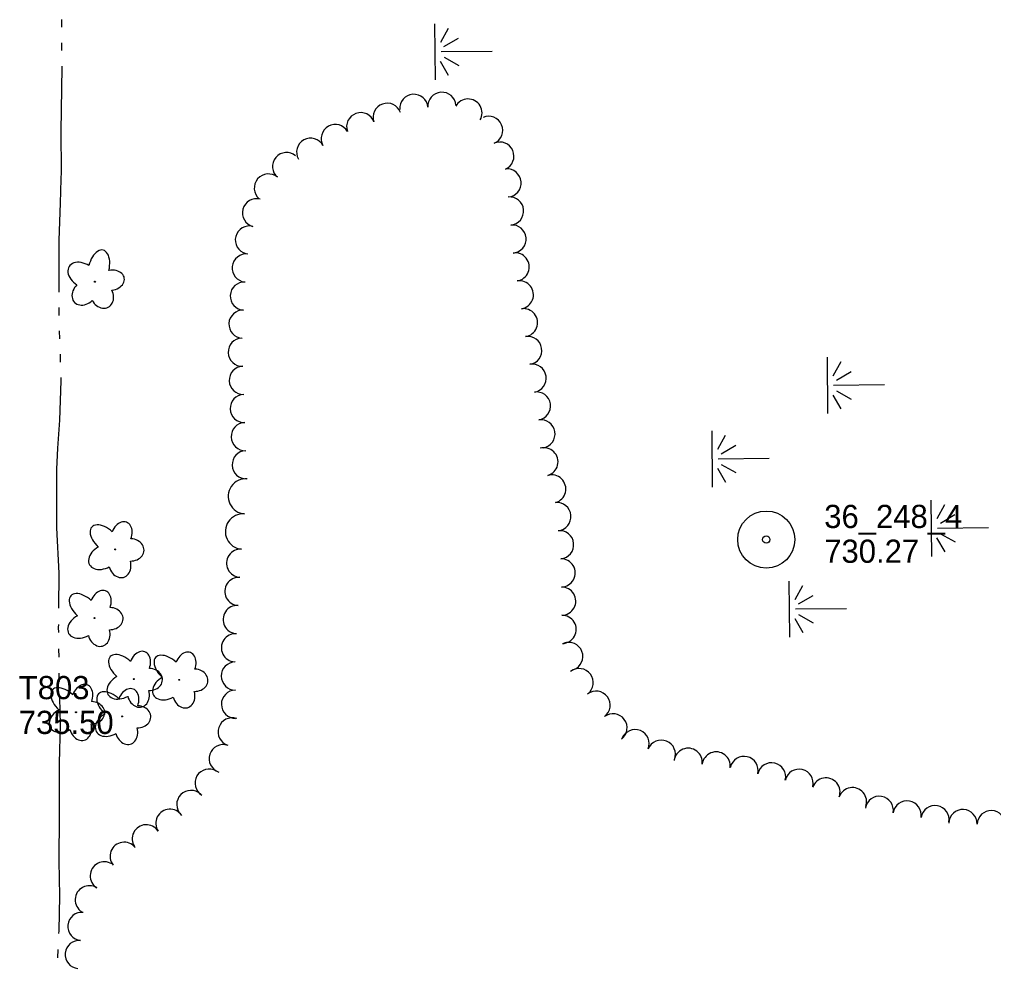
# Model space of a CAD drawing. Extents: x 589250 to 1188077, y 162953 to 363065.
# Drawn here: x 594436.6 to 594688.6, y 165345.6 to 165591.2 of the extents above; entities that cross this region are included whole.
import ezdxf

# ---------------------------------------------------------------- set-up
doc = ezdxf.new("R2010")
doc.units = 0
for name, color, linetype in [('E_LAND_TreeLine_P', 7, 'Continuous'), ('E_LAND_Vegetation', 7, 'Continuous'), ('E_MAP_Control', 7, 'Continuous'), ('E_MAP_PassPoints', 7, 'Continuous'), ('E_WTR_FlowLine', 7, 'Continuous'), ('E_WTR_Wetland', 7, 'Continuous')]:
    doc.layers.add(name, color=color, linetype=linetype)

# ---------------------------------------------------------------- blocks, each defined once
blk = doc.blocks.new('POINT_DISPLAY')
blk.add_line((0, 0), (0, 0))

msp = doc.modelspace()

# ---------------------------------------------------------------- linework, layer by layer
at = {"layer": 'E_LAND_TreeLine_P'}
for centre, radius, start, end in [((594545.9, 165568.72), 3.64, 4.1657, 184.1657), ((594538.64, 165568.19), 3.64, 4.1657, 184.1657), ((594552.65, 165566.97), 3.64, 330.7709, 150.7709), ((594531.75, 165565.88), 3.64, 19.596, 199.596), ((594524.89, 165563.44), 3.64, 19.596, 199.596), ((594557.99, 165562.5), 3.64, 293.4373, 113.4373), ((594518.31, 165560.38), 3.64, 29.1882, 209.1882), ((594511.96, 165556.83), 3.64, 29.1882, 209.1882), ((594560.89, 165555.82), 3.64, 293.4373, 113.4373), ((594505.72, 165553.13), 3.64, 49.7166, 229.7166), ((594562.76, 165548.88), 3.64, 275.0714, 95.0714), ((594501.01, 165547.58), 3.64, 49.7166, 229.7166), ((594497.96, 165541.16), 3.64, 75.1609, 255.1609), ((594563.41, 165541.63), 3.64, 275.0714, 95.0714), ((594496.1, 165534.12), 3.64, 75.1609, 255.1609), ((594564.05, 165534.38), 3.64, 275.0714, 95.0714), ((594495.3, 165526.88), 3.64, 83.8263, 263.8263), ((594564.87, 165527.15), 3.64, 278.4751, 98.4751), ((594494.8, 165519.62), 3.64, 87.1797, 267.1797), ((594565.94, 165519.94), 3.64, 278.4751, 98.4751), ((594494.44, 165512.35), 3.64, 87.1797, 267.1797), ((594567.01, 165512.74), 3.64, 278.4751, 98.4751), ((594494.26, 165505.08), 3.64, 92.0296, 272.0296), ((594568.11, 165505.55), 3.64, 279.0086, 99.0086), ((594569.25, 165498.36), 3.64, 279.0086, 99.0086), ((594494.52, 165497.8), 3.64, 92.0296, 272.0296), ((594494.77, 165490.53), 3.64, 92.0296, 272.0296), ((594570.39, 165491.17), 3.64, 279.0086, 99.0086), ((594495.03, 165483.25), 3.64, 92.0296, 272.0296), ((594571.53, 165483.97), 3.64, 279.0086, 99.0086), ((594495.29, 165475.97), 3.64, 92.0296, 272.0296), ((594572.29, 165476.73), 3.65, 286.0338, 106.0338), ((594495.18, 165467.78), 4.56, 85.3419, 265.3419), ((594574.31, 165469.71), 3.65, 286.0338, 106.0338), ((594575.64, 165462.55), 3.65, 275.5855, 95.5855), ((594494.44, 165458.69), 4.56, 85.3419, 265.3419), ((594576.35, 165455.28), 3.65, 275.5855, 95.5855), ((594493.85, 165450.5), 3.65, 86.4954, 266.4954), ((594576.74, 165447.99), 3.65, 271.0775, 91.0775), ((594493.4, 165443.2), 3.65, 86.4954, 266.4954), ((594576.88, 165440.68), 3.65, 271.0775, 91.0775), ((594492.95, 165435.91), 3.65, 86.4954, 266.4954), ((594577.01, 165433.37), 3.65, 271.0775, 91.0775), ((594492.51, 165428.62), 3.65, 86.4954, 266.4954), ((594578.72, 165426.37), 3.65, 290.6707, 110.6707), ((594492.47, 165421.31), 3.65, 90.34, 270.34), ((594581.4, 165419.59), 3.65, 306.8606, 126.8606), ((594492.51, 165414), 3.65, 90.34, 270.34), ((594585.79, 165413.74), 3.65, 306.8606, 126.8606), ((594590.17, 165407.89), 3.65, 306.8606, 126.8606), ((594491.66, 165406.84), 3.65, 71.4423, 251.4423), ((594595.88, 165403.78), 3.65, 338.2278, 158.2278), ((594489.34, 165399.91), 3.65, 71.4423, 251.4423), ((594602.67, 165401.07), 3.65, 338.2278, 158.2278), ((594609.61, 165398.98), 3.65, 352.5227, 172.5227), ((594616.86, 165398.03), 3.65, 352.5227, 172.5227), ((594624.07, 165396.87), 3.65, 346.8384, 166.8384), ((594631.18, 165395.21), 3.65, 346.8384, 166.8384), ((594485.68, 165393.59), 3.65, 59.3373, 239.3373), ((594638.3, 165393.55), 3.65, 346.8384, 166.8384), ((594645.24, 165391.29), 3.65, 340.0417, 160.0417), ((594480.96, 165388.07), 3.65, 45.8282, 225.8282), ((594652.11, 165388.79), 3.65, 340.0417, 160.0417), ((594659.04, 165386.55), 3.65, 350.5092, 170.5092), ((594666.25, 165385.34), 3.65, 350.5092, 170.5092), ((594475.55, 165383.21), 3.65, 33.5038, 213.5038), ((594673.46, 165384.14), 3.65, 350.5092, 170.5092), ((594680.69, 165383.13), 3.65, 357.7014, 177.7014), ((594687.99, 165382.84), 3.65, 357.7014, 177.7014), ((594469.45, 165379.18), 3.65, 33.5038, 213.5038), ((594463.71, 165374.66), 3.65, 38.8794, 218.8794), ((594458.56, 165369.6), 3.65, 57.9229, 237.9229), ((594454.68, 165363.4), 3.65, 57.9229, 237.9229), ((594452.79, 165356.53), 3.65, 84.488, 264.488), ((594452.09, 165349.26), 3.65, 84.488, 264.488)]:
    msp.add_arc(centre, radius, start, end, dxfattribs=at)
at = {"layer": 'E_LAND_Vegetation'}
for centre in [(594456.16, 165523.34), (594461.42, 165454.05), (594456.01, 165436.28), (594466.19, 165420.51), (594477.96, 165420.32), (594451.25, 165411.92), (594463.16, 165410.86)]:
    msp.add_circle(centre, 0.128, dxfattribs=at)
for centre, major_axis, ratio in [((594457.17, 165526.88), (-1.11, -4.62), 0.560249), ((594453.05, 165525.02), (3.58, -2.24), 0.691916), ((594460.16, 165523.7), (-3.59, -0.54), 0.716896), ((594453.47, 165520.51), (2.59, 2.52), 0.782863), ((594457.99, 165519.81), (-1.59, 3.06), 0.832022), ((594463.04, 165457.72), (-1.27, -3.4), 0.716896), ((594458.82, 165456.65), (3.5, -3.21), 0.560249), ((594465.4, 165453.93), (-3.45, 0.09), 0.832022), ((594458.45, 165452.14), (3.69, 2.04), 0.691916), ((594462.59, 165450.32), (-0.94, 3.49), 0.782863), ((594457.63, 165439.95), (-1.27, -3.4), 0.716896), ((594453.41, 165438.88), (3.5, -3.21), 0.560249), ((594459.99, 165436.16), (-3.45, 0.09), 0.832022), ((594453.04, 165434.37), (3.69, 2.04), 0.691916), ((594457.18, 165432.55), (-0.94, 3.49), 0.782863), ((594463.59, 165423.11), (3.5, -3.21), 0.560249), ((594467.81, 165424.18), (-1.27, -3.4), 0.716896), ((594475.36, 165422.92), (3.5, -3.21), 0.560249), ((594479.58, 165423.99), (-1.27, -3.4), 0.716896), ((594463.22, 165418.6), (3.69, 2.04), 0.691916), ((594470.17, 165420.4), (-3.45, 0.09), 0.832022), ((594481.94, 165420.21), (-3.45, 0.09), 0.832022), ((594448.64, 165414.52), (3.5, -3.21), 0.560249), ((594452.87, 165415.59), (-1.27, -3.4), 0.716896), ((594474.99, 165418.41), (3.69, 2.04), 0.691916), ((594460.55, 165413.46), (3.5, -3.21), 0.560249), ((594464.78, 165414.53), (-1.27, -3.4), 0.716896), ((594467.36, 165416.79), (-0.94, 3.49), 0.782863), ((594479.13, 165416.6), (-0.94, 3.49), 0.782863), ((594455.23, 165411.81), (-3.45, 0.09), 0.832022), ((594467.14, 165410.75), (-3.45, 0.09), 0.832022), ((594448.28, 165410.01), (3.69, 2.04), 0.691916), ((594460.19, 165408.96), (3.69, 2.04), 0.691916), ((594452.42, 165408.19), (-0.94, 3.49), 0.782863), ((594464.33, 165407.14), (-0.94, 3.49), 0.782863)]:
    msp.add_ellipse(centre, major_axis=major_axis, ratio=ratio, start_param=1.570796, end_param=4.712389, dxfattribs=at)
at = {"layer": 'E_MAP_PassPoints'}
for radius in [7.38, 7.38, 7.38, 7.38, 0.945, 0.945, 0.945, 0.945]:
    msp.add_circle((594629.81, 165456.61), radius, dxfattribs=at)
at = {"layer": 'E_WTR_FlowLine'}
for p, q in [((594447.51, 165591.18), (594447.52, 165589.72)), ((594447.52, 165589.72), (594447.52, 165589.17)), ((594447.53, 165585.14), (594447.54, 165583.12)), ((594447.55, 165578.73), (594447.33, 165562.3)), ((594447.55, 165579.09), (594447.55, 165578.73)), ((594447.33, 165562.3), (594447.4, 165551.76)), ((594447.35, 165549.88), (594447.16, 165543.64)), ((594447.4, 165551.76), (594447.35, 165549.88)), ((594447.16, 165543.64), (594446.81, 165534.11)), ((594446.81, 165534.11), (594446.79, 165523.86)), ((594446.79, 165523.86), (594446.8, 165520.67)), ((594446.8, 165516.64), (594446.81, 165514.68)), ((594446.81, 165514.68), (594446.81, 165514.62)), ((594446.94, 165510.59), (594447, 165508.58)), ((594447.13, 165504.55), (594447.19, 165502.54)), ((594447.35, 165497.72), (594447.01, 165487.47)), ((594447.32, 165498.51), (594447.35, 165497.72)), ((594447.01, 165487.47), (594446.43, 165480.29)), ((594446.43, 165480.29), (594446.22, 165474.8)), ((594446.22, 165474.8), (594446.21, 165469.32)), ((594446.21, 165469.32), (594446.19, 165459.67)), ((594446.19, 165459.67), (594446.84, 165447.9)), ((594446.84, 165447.9), (594446.74, 165438.84)), ((594446.69, 165434.63), (594446.68, 165433.9)), ((594446.68, 165433.9), (594446.7, 165432.53)), ((594446.75, 165428.32), (594446.78, 165426.22)), ((594446.83, 165422.01), (594446.84, 165421.12)), ((594446.84, 165421.12), (594446.87, 165419.91)), ((594446.97, 165415.7), (594447.13, 165408.76)), ((594447.13, 165408.76), (594446.92, 165398.73)), ((594446.92, 165398.73), (594446.86, 165386.38)), ((594446.86, 165386.38), (594446.86, 165385.2)), ((594446.86, 165385.2), (594446.79, 165373.4)), ((594446.79, 165373.4), (594447.02, 165364.39)), ((594447.02, 165364.39), (594446.78, 165355.37)), ((594446.78, 165355.37), (594446.75, 165354.71)), ((594446.54, 165350.51), (594446.43, 165348.41))]:
    msp.add_line(p, q, dxfattribs=at)
at = {"layer": 'E_WTR_Wetland'}
for p, q in [((594543.99, 165590.09), (594544.13, 165575.53)), ((594547.53, 165588.88), (594545.5, 165585.23)), ((594546.43, 165584.16), (594550.2, 165586.36)), ((594558.89, 165582.92), (594545.69, 165582.8)), ((594547.64, 165576.7), (594545.55, 165580.31)), ((594546.46, 165581.4), (594550.26, 165579.27)), ((594645.54, 165503.79), (594645.67, 165489.23)), ((594649.07, 165502.58), (594647.05, 165498.93)), ((594647.97, 165497.86), (594651.74, 165500.06)), ((594660.43, 165496.62), (594647.23, 165496.5)), ((594648, 165495.1), (594651.81, 165492.97)), ((594649.18, 165490.4), (594647.09, 165494.01)), ((594615.69, 165484.75), (594615.84, 165470.19)), ((594619.22, 165483.53), (594617.2, 165479.89)), ((594618.13, 165478.82), (594621.9, 165481.02)), ((594630.59, 165477.59), (594617.39, 165477.45)), ((594619.34, 165471.36), (594617.25, 165474.96)), ((594618.16, 165476.06), (594621.97, 165473.93)), ((594672.4, 165466.82), (594672.55, 165452.26)), ((594675.93, 165465.6), (594673.91, 165461.96)), ((594674.84, 165460.89), (594678.61, 165463.09)), ((594687.3, 165459.66), (594674.1, 165459.52)), ((594676.05, 165453.42), (594673.96, 165457.03)), ((594674.87, 165458.12), (594678.68, 165456)), ((594635.69, 165445.88), (594635.83, 165431.32)), ((594639.22, 165444.67), (594637.2, 165441.02)), ((594638.13, 165439.95), (594641.9, 165442.15)), ((594650.59, 165438.72), (594637.38, 165438.59)), ((594638.16, 165437.19), (594641.97, 165435.06)), ((594639.34, 165432.49), (594637.25, 165436.09))]:
    msp.add_line(p, q, dxfattribs=at)

# ---------------------------------------------------------------- block references
for p, rotation in [((594544.06, 165583.25), 89.47202838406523), ((594544.06, 165582.76), 89.47202838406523), ((594544.06, 165582.7), 89.47202838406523), ((594545.69, 165582.8), 89.47202838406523), ((594546.95, 165582.81), 89.47202838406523), ((594645.6, 165496.95), 89.47202838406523), ((594645.61, 165496.46), 89.47202838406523), ((594645.61, 165496.4), 89.47202838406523), ((594647.23, 165496.5), 89.47202838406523), ((594648.49, 165496.51), 89.47202838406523), ((594615.76, 165477.91), 89.4294603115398), ((594615.76, 165477.42), 89.4294603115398), ((594615.76, 165477.36), 89.4294603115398), ((594617.39, 165477.45), 89.4294603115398), ((594618.65, 165477.47), 89.4294603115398), ((594672.47, 165459.98), 89.4294603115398), ((594672.47, 165459.49), 89.4294603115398), ((594672.48, 165459.43), 89.4294603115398), ((594674.1, 165459.52), 89.4294603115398), ((594675.36, 165459.54), 89.4294603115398), ((594635.76, 165439.04), 89.4294603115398), ((594635.76, 165438.55), 89.4294603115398), ((594635.76, 165438.49), 89.4294603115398), ((594637.38, 165438.59), 89.4294603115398), ((594638.64, 165438.6), 89.4294603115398)]:
    msp.add_blockref('POINT_DISPLAY', p, dxfattribs=dict(at, rotation=rotation))

# ---------------------------------------------------------------- texts
at = {"layer": 'E_MAP_Control'}
for s, p in [('T803', (594436.45, 165415.31)), ('T803', (594436.45, 165415.31)), ('735.50', (594436.45, 165406.31)), ('735.50', (594436.45, 165406.31))]:
    msp.add_text(s, height=6, dxfattribs=at).set_placement(p)
at = {"layer": 'E_MAP_PassPoints'}
for s, p in [('36_248_4', (594644.81, 165459.6)), ('36_248_4', (594644.81, 165459.6)), ('36_248_4', (594644.81, 165459.6)), ('36_248_4', (594644.81, 165459.6)), ('730.27', (594644.81, 165450.6)), ('730.27', (594644.81, 165450.6)), ('730.27', (594644.81, 165450.6)), ('730.27', (594644.81, 165450.6))]:
    msp.add_text(s, height=6, dxfattribs=at).set_placement(p)

doc.saveas('drawing.dxf')
